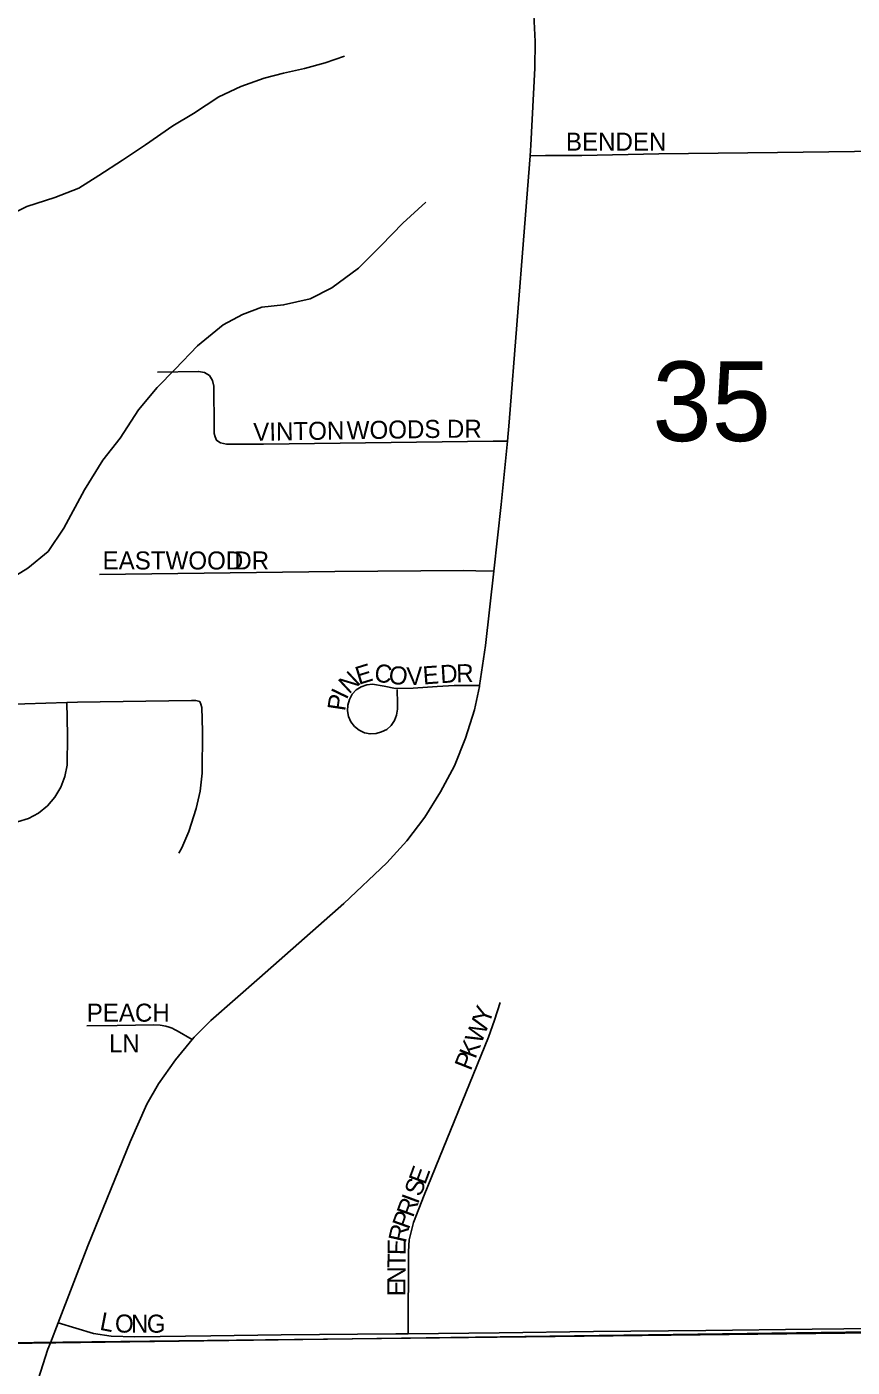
# Model space of a CAD drawing. Extents: x 1985906 to 2360102, y 891258 to 1222054.
# Drawn here: x 2131045 to 2133334, y 1025429 to 1029146 of the extents above; entities that cross this region are included whole.
import ezdxf

# ---------------------------------------------------------------- set-up
doc = ezdxf.new("R2010")
doc.units = 0
for name, color, linetype in [('GM_X_City_Street', 7, 'Continuous'), ('GM_X_City_Street_Text', 7, 'Continuous'), ('GM_X_Minor_River', 7, 'Continuous'), ('GM_X_Section', 7, 'Continuous'), ('GM_X_Section_Text', 7, 'Continuous'), ('GM_X_State_Route', 7, 'Continuous'), ('GM_X_Township', 7, 'Continuous')]:
    doc.layers.add(name, color=color, linetype=linetype)

msp = doc.modelspace()

# ---------------------------------------------------------------- linework, layer by layer
at = {"layer": 'GM_X_City_Street'}
for points in [[(2132440.5, 1028788.1), (2132483.5, 1028788.4), (2132584, 1028788.8), (2132797.1, 1028793.1), (2133126.6, 1028797.1), (2133340.4, 1028800.1), (2133486.5, 1028802.5), (2133508.1, 1028802.8)], [(2131406.7, 1028187.8), (2131521.2, 1028189.9), (2131537.2, 1028186.6), (2131551, 1028178.3), (2131559.8, 1028164.9), (2131563.1, 1028149.1), (2131564.6, 1028034.3), (2131564.2, 1028017.6), (2131566.9, 1028008.5), (2131570.9, 1027999.3), (2131574.5, 1027996.3), (2131581.9, 1027992), (2131598.3, 1027988.4), (2131701, 1027988.3), (2132338.3, 1027996.6), (2132377.6, 1027997)], [(2131246.4, 1027626.9), (2131899.1, 1027635.2), (2132257.1, 1027637.6), (2132289.9, 1027637), (2132339.9, 1027635.9)], [(2132071.9, 1027307.8), (2132072.3, 1027269.2), (2132072.5, 1027252.9), (2132070.3, 1027236.8), (2132064.3, 1027221.7), (2132055.2, 1027208.2), (2132043.3, 1027197.3), (2132028.7, 1027190.2), (2132013.1, 1027185.8), (2131996.8, 1027184.6), (2131980.9, 1027187.4), (2131966.4, 1027194.9), (2131953.8, 1027205.2), (2131943.5, 1027217.8), (2131936.8, 1027232.6), (2131933.9, 1027248.6), (2131935.1, 1027264.8), (2131939.6, 1027280.4), (2131947.3, 1027294.7), (2131958.4, 1027306.6), (2131971.9, 1027315.5), (2131987.2, 1027321.1), (2132003.3, 1027322.6), (2132035.4, 1027317.5), (2132067.3, 1027310.7), (2132115.8, 1027311.8), (2132182.6, 1027316.1), (2132213.8, 1027317.6), (2132229.7, 1027318.6), (2132300.3, 1027319)], [(2130544.8, 1027237.7), (2130741.5, 1027254.8), (2130922.2, 1027264.6), (2131155.4, 1027272.2)], [(2131018.5, 1026940.7), (2131049.1, 1026949.7), (2131076.9, 1026965), (2131101.8, 1026985.2), (2131122.8, 1027009.1), (2131139.2, 1027036.6), (2131150.6, 1027066.5), (2131156.6, 1027097.9), (2131157.5, 1027179.5), (2131156.4, 1027228.6), (2131155.4, 1027272.2)], [(2131155.4, 1027272.2), (2131185.1, 1027273.1), (2131501.1, 1027277), (2131513.6, 1027277.2), (2131524.1, 1027274.3), (2131527.6, 1027267.4), (2131530, 1027258.4), (2131531.6, 1027192.3), (2131530.7, 1027076.1), (2131525.5, 1027026.4), (2131514.8, 1026977.6), (2131494.3, 1026914.3), (2131474.3, 1026868.5), (2131466.6, 1026853.8)], [(2132102.3, 1025520.9), (2132103, 1025749.6), (2132105.5, 1025782), (2132116.7, 1025829.6), (2132146.4, 1025905.6), (2132325.5, 1026343.7), (2132341.8, 1026390.7), (2132357, 1026439.7)], [(2131211.2, 1026375.5), (2131295.6, 1026375.8), (2131397.1, 1026378), (2131414.9, 1026376.6), (2131430.2, 1026374.7), (2131439.9, 1026371.8), (2131447.4, 1026368.9), (2131454.6, 1026365.1), (2131461.3, 1026361.2), (2131503.4, 1026337.2)], [(2131131.6, 1025551.2), (2131229.8, 1025522.2), (2131278.3, 1025515), (2131344, 1025513), (2131554.6, 1025515.5), (2131750.4, 1025517.9), (2132067.9, 1025521.1), (2132102.3, 1025520.9)], [(2132102.3, 1025520.9), (2132355, 1025523.6), (2132616.3, 1025527.6), (2132928.1, 1025530.4), (2133222.8, 1025533.8), (2133485.4, 1025536.6), (2133763.4, 1025538.2), (2133943.2, 1025537.9), (2134156.6, 1025541), (2134353.1, 1025542.1), (2134631.4, 1025542), (2135008.1, 1025544.9), (2135385, 1025547.9), (2135650.4, 1025549.6)]]:
    msp.add_lwpolyline(points, dxfattribs=at)
at = {"layer": 'GM_X_Minor_River'}
for points in [[(2130961.4, 1028606.7), (2131045.1, 1028647.4), (2131122.9, 1028672), (2131188.7, 1028698.5), (2131244.5, 1028733), (2131310.2, 1028775.6), (2131373.9, 1028818.1), (2131449.5, 1028870.7), (2131507.3, 1028905.2), (2131576.9, 1028951.8), (2131638.7, 1028980.3), (2131702.6, 1029002.8), (2131756.5, 1029017.2), (2131814.4, 1029029.7), (2131872.2, 1029046.1), (2131926.1, 1029064.5)], [(2130992.2, 1027609.8), (2131048, 1027644.2), (2131103.7, 1027690.7), (2131147.2, 1027755.1), (2131204.5, 1027861.7), (2131255.9, 1027944.2), (2131303.5, 1028004.6), (2131354.9, 1028083.1), (2131406.5, 1028145.5), (2131456.1, 1028196), (2131517.7, 1028260.5), (2131589.3, 1028319.1), (2131643.1, 1028347.5), (2131696.9, 1028368), (2131756.9, 1028374.4), (2131830.7, 1028391), (2131890.5, 1028421.5), (2131964.1, 1028476.1), (2132027.7, 1028538.7), (2132087.3, 1028601.2), (2132150.9, 1028659.7)]]:
    msp.add_lwpolyline(points, dxfattribs=at)
at = {"layer": 'GM_X_Section'}
for points in [[(2135499.1, 1030852.6), (2135642.2, 1025550.2), (2130421.3, 1025489.7), (2130375.3, 1025487.4), (2130280.1, 1030804)], [(2130421.3, 1025489.7), (2135642.2, 1025550.2), (2135768, 1020137.7), (2130549.1, 1020075.3)]]:
    msp.add_lwpolyline(points, close=True, dxfattribs=at)
at = {"layer": 'GM_X_State_Route'}
msp.add_lwpolyline([(2131076.1, 1025394.7), (2131103.3, 1025478.4), (2131110, 1025495.8), (2131131.6, 1025551.2), (2131214.3, 1025765.1), (2131330.9, 1026053.6), (2131377.5, 1026157.8), (2131410, 1026214.2), (2131456.7, 1026281.1), (2131503.4, 1026337.2), (2131508.9, 1026343.7), (2131554.7, 1026390.1), (2131690.2, 1026508.7), (2131923.8, 1026714.7), (2132042.9, 1026827.6), (2132098.3, 1026888.5), (2132148.1, 1026954.1), (2132192, 1027023.7), (2132230.4, 1027096.6), (2132261.4, 1027172.8), (2132286, 1027251.5), (2132299.9, 1027315.9), (2132300.3, 1027319), (2132317, 1027429.7), (2132339.9, 1027635.9), (2132360.6, 1027820.9), (2132377.6, 1027997), (2132382.6, 1028049.5), (2132424.7, 1028588.9), (2132440.5, 1028788.1), (2132442.8, 1028817.8), (2132453.3, 1029030.9), (2132454.5, 1029104.4), (2132451.2, 1029178.9)], dxfattribs=at)
at = {"layer": 'GM_X_Township'}
for points in [[(2135644.8, 1025556.9), (2131125.3, 1025495.7), (2129871.7, 1025478.6), (2129522.6, 1025473.8), (2128686.4, 1025466.5), (2128384.9, 1025480.7), (2128207.1, 1025468.2), (2127810, 1025477.4), (2127294, 1025487.1), (2126942.8, 1025475), (2126472.7, 1025468.2), (2125113.3, 1025481.3), (2124018.6, 1025491.9), (2123688.1, 1025495), (2121882, 1025512.5), (2121478, 1025500.5), (2121077.9, 1025503.4)], [(2121077.9, 1025503.4), (2121478, 1025500.5), (2121882, 1025512.5), (2123688.1, 1025495), (2124018.6, 1025491.9), (2125113.3, 1025481.3), (2126472.7, 1025468.2), (2126942.8, 1025475), (2127294, 1025487.1), (2127810, 1025477.4), (2128207.1, 1025468.2), (2128384.9, 1025480.7), (2128686.4, 1025466.5), (2129522.6, 1025473.8), (2129871.7, 1025478.6), (2131125.3, 1025495.7), (2135644.8, 1025556.9)]]:
    msp.add_lwpolyline(points, dxfattribs=at)

# ---------------------------------------------------------------- texts
at = {"layer": 'GM_X_City_Street_Text'}
for s, rotation, p in [('BENDEN', 0, (2132539.7, 1028802.1)), ('VINTON', 1.0431, (2131673.1, 1027997.1)), ('WOODS', 0.9387, (2131932.3, 1028001.5)), ('DR', 0, (2132209.7, 1028005.9)), ('EASTWOOD', 0, (2131254.9, 1027640.7)), ('DR', 0, (2131620.1, 1027640.7)), ('N', 43.0368, (2131938.1, 1027293.4)), ('E', 17.1519, (2131965.1, 1027320.5)), ('C', 352.4142, (2132006.3, 1027330.5)), ('O', 353.0338, (2132046.2, 1027325.2)), ('V', 2.7387, (2132099.1, 1027319.5)), ('E', 4.1684, (2132144.4, 1027321.7)), ('D', 3.4005, (2132192.6, 1027325.3)), ('R', 0.6436, (2132235.8, 1027327.9)), ('I', 64.266, (2131931.4, 1027277.6)), ('P', 81.4429, (2131927.3, 1027246.5)), ('PEACH', 0, (2131210.9, 1026386.7)), ('Y', 70.4045, (2132326.3, 1026377.3)), ('W', 68.5464, (2132304.8, 1026322.5)), ('LN', 0, (2131272.5, 1026301.6)), ('K', 68.5337, (2132288.7, 1026281.5)), ('P', 68.5182, (2132275.8, 1026248.7)), ('E', 69.7158, (2132149.2, 1025932.4)), ('S', 69.7158, (2132137, 1025899.4)), ('R', 69.741, (2132115.7, 1025841.6)), ('I', 69.733, (2132129.4, 1025878.8)), ('P', 70.1523, (2132103.7, 1025808.6)), ('R', 77.192, (2132095.4, 1025771.6)), ('E', 88.8523, (2132095, 1025739)), ('T', 89.8087, (2132094.9, 1025704.1)), ('N', 89.8251, (2132094.8, 1025660.1)), ('E', 89.8361, (2132094.7, 1025624.9)), ('L', 348.9607, (2131244.7, 1025532.7)), ('O', 359.1877, (2131288.9, 1025524.9)), ('N', 0.0096, (2131333.6, 1025524.3)), ('G', 0, (2131377.6, 1025524.3))]:
    msp.add_text(s, height=50, rotation=rotation, dxfattribs=at).set_placement(p)
at = {"layer": 'GM_X_Section_Text'}
msp.add_text('35', height=221, rotation=0, dxfattribs=at).set_placement((2132779.5, 1027996.8))

doc.saveas('drawing.dxf')
